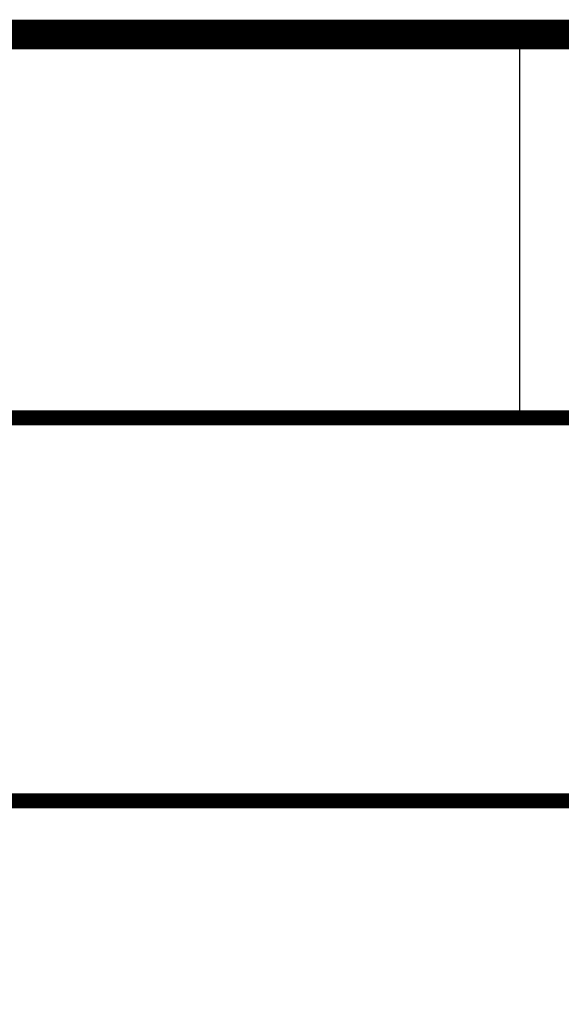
# Model space of a CAD drawing. Extents: x -2 to 113, y -136 to 16.
# Tile 352 of 541: x 52.21 to 55.95, y 3.54 to 10.35. Entities that reach past the tile are written whole.
import ezdxf

# ---------------------------------------------------------------- set-up
doc = ezdxf.new("R2010")
doc.units = 0
doc.header["$MEASUREMENT"] = 0
doc.linetypes.add('SOLID', pattern=[0])
doc.layers.get('0').update_dxf_attribs({"linetype": 'SOLID'})
for name, color, linetype in [('1', 7, 'SOLID'), ('10', 7, 'SOLID'), ('11', 7, 'SOLID'), ('12', 7, 'SOLID'), ('13', 7, 'SOLID'), ('14', 7, 'SOLID'), ('15', 7, 'SOLID'), ('16', 7, 'SOLID'), ('17', 7, 'SOLID'), ('18', 7, 'SOLID'), ('19', 7, 'SOLID'), ('2', 7, 'SOLID'), ('20', 7, 'SOLID'), ('21', 7, 'SOLID'), ('22', 7, 'SOLID'), ('23', 7, 'SOLID'), ('24', 7, 'SOLID'), ('25', 7, 'SOLID'), ('26', 7, 'SOLID'), ('27', 7, 'SOLID'), ('28', 7, 'SOLID'), ('29', 7, 'SOLID'), ('3', 7, 'SOLID'), ('30', 7, 'SOLID'), ('31', 7, 'SOLID'), ('32', 7, 'SOLID'), ('33', 7, 'SOLID'), ('34', 7, 'SOLID'), ('35', 7, 'SOLID'), ('36', 7, 'SOLID'), ('37', 7, 'SOLID'), ('38', 7, 'SOLID'), ('39', 7, 'SOLID'), ('4', 7, 'SOLID'), ('40', 7, 'SOLID'), ('41', 7, 'SOLID'), ('42', 7, 'SOLID'), ('43', 7, 'SOLID'), ('44', 7, 'SOLID'), ('45', 7, 'SOLID'), ('46', 7, 'SOLID'), ('47', 7, 'SOLID'), ('48', 7, 'SOLID'), ('49', 7, 'SOLID'), ('5', 7, 'SOLID'), ('50', 7, 'SOLID'), ('51', 7, 'SOLID'), ('52', 7, 'SOLID'), ('53', 7, 'SOLID'), ('54', 7, 'SOLID'), ('55', 7, 'SOLID'), ('56', 7, 'SOLID'), ('57', 7, 'SOLID'), ('58', 7, 'SOLID'), ('59', 7, 'SOLID'), ('6', 7, 'SOLID'), ('60', 7, 'SOLID'), ('61', 7, 'SOLID'), ('62', 7, 'SOLID'), ('63', 7, 'SOLID'), ('64', 7, 'SOLID'), ('65', 7, 'SOLID'), ('66', 7, 'SOLID'), ('67', 7, 'SOLID'), ('68', 7, 'SOLID'), ('7', 7, 'SOLID'), ('8', 7, 'SOLID'), ('9', 7, 'SOLID')]:
    doc.layers.add(name, color=color, linetype=linetype)

msp = doc.modelspace()

# ---------------------------------------------------------------- linework, layer by layer
at = {"color": 7, "linetype": 'SOLID'}
for points, const_width in [([(-0.2175, -125.6385), (111.5472, -125.6385), (111.5472, 10.2438), (-0.2175, 10.2438), (-0.2175, -125.6385)], 0.2059), ([(-0.2175, 7.5968), (111.5472, 7.5968)], 0.1029), ([(-0.2175, 4.9497), (111.5472, 4.9497)], 0.1029)]:
    msp.add_lwpolyline(points, dxfattribs=dict(at, const_width=const_width))
msp.add_lwpolyline([(55.6648, 10.2438), (55.6648, 7.5968)], dxfattribs=at)
at = {"layer": '1', "color": 7, "linetype": 'SOLID'}
for points, const_width in [([(-0.2175, -125.6385), (111.5472, -125.6385), (111.5472, 10.2438), (-0.2175, 10.2438), (-0.2175, -125.6385)], 0.2059), ([(-0.2175, 7.5968), (111.5472, 7.5968)], 0.1029), ([(-0.2175, 4.9497), (111.5472, 4.9497)], 0.1029)]:
    msp.add_lwpolyline(points, dxfattribs=dict(at, const_width=const_width))
msp.add_lwpolyline([(55.6648, 10.2438), (55.6648, 7.5968)], dxfattribs=at)
at = {"layer": '10', "color": 7, "linetype": 'SOLID'}
for points, const_width in [([(-0.2175, -125.6385), (111.5472, -125.6385), (111.5472, 10.2438), (-0.2175, 10.2438), (-0.2175, -125.6385)], 0.2059), ([(-0.2175, 7.5968), (111.5472, 7.5968)], 0.1029), ([(-0.2175, 4.9497), (111.5472, 4.9497)], 0.1029)]:
    msp.add_lwpolyline(points, dxfattribs=dict(at, const_width=const_width))
msp.add_lwpolyline([(55.6648, 10.2438), (55.6648, 7.5968)], dxfattribs=at)
at = {"layer": '11', "color": 7, "linetype": 'SOLID'}
for points, const_width in [([(-0.2175, -125.6385), (111.5472, -125.6385), (111.5472, 10.2438), (-0.2175, 10.2438), (-0.2175, -125.6385)], 0.2059), ([(-0.2175, 7.5968), (111.5472, 7.5968)], 0.1029), ([(-0.2175, 4.9497), (111.5472, 4.9497)], 0.1029)]:
    msp.add_lwpolyline(points, dxfattribs=dict(at, const_width=const_width))
msp.add_lwpolyline([(55.6648, 10.2438), (55.6648, 7.5968)], dxfattribs=at)
at = {"layer": '12', "color": 7, "linetype": 'SOLID'}
for points, const_width in [([(-0.2175, -125.6385), (111.5472, -125.6385), (111.5472, 10.2438), (-0.2175, 10.2438), (-0.2175, -125.6385)], 0.2059), ([(-0.2175, 7.5968), (111.5472, 7.5968)], 0.1029), ([(-0.2175, 4.9497), (111.5472, 4.9497)], 0.1029)]:
    msp.add_lwpolyline(points, dxfattribs=dict(at, const_width=const_width))
msp.add_lwpolyline([(55.6648, 10.2438), (55.6648, 7.5968)], dxfattribs=at)
at = {"layer": '13', "color": 7, "linetype": 'SOLID'}
for points, const_width in [([(-0.2175, -125.6385), (111.5472, -125.6385), (111.5472, 10.2438), (-0.2175, 10.2438), (-0.2175, -125.6385)], 0.2059), ([(-0.2175, 7.5968), (111.5472, 7.5968)], 0.1029), ([(-0.2175, 4.9497), (111.5472, 4.9497)], 0.1029)]:
    msp.add_lwpolyline(points, dxfattribs=dict(at, const_width=const_width))
msp.add_lwpolyline([(55.6648, 10.2438), (55.6648, 7.5968)], dxfattribs=at)
at = {"layer": '14', "color": 7, "linetype": 'SOLID'}
for points, const_width in [([(-0.2175, -125.6385), (111.5472, -125.6385), (111.5472, 10.2438), (-0.2175, 10.2438), (-0.2175, -125.6385)], 0.2059), ([(-0.2175, 7.5968), (111.5472, 7.5968)], 0.1029), ([(-0.2175, 4.9497), (111.5472, 4.9497)], 0.1029)]:
    msp.add_lwpolyline(points, dxfattribs=dict(at, const_width=const_width))
msp.add_lwpolyline([(55.6648, 10.2438), (55.6648, 7.5968)], dxfattribs=at)
at = {"layer": '15', "color": 7, "linetype": 'SOLID'}
for points, const_width in [([(-0.2175, -125.6385), (111.5472, -125.6385), (111.5472, 10.2438), (-0.2175, 10.2438), (-0.2175, -125.6385)], 0.2059), ([(-0.2175, 7.5968), (111.5472, 7.5968)], 0.1029), ([(-0.2175, 4.9497), (111.5472, 4.9497)], 0.1029)]:
    msp.add_lwpolyline(points, dxfattribs=dict(at, const_width=const_width))
msp.add_lwpolyline([(55.6648, 10.2438), (55.6648, 7.5968)], dxfattribs=at)
at = {"layer": '16', "color": 7, "linetype": 'SOLID'}
for points, const_width in [([(-0.2175, -125.6385), (111.5472, -125.6385), (111.5472, 10.2438), (-0.2175, 10.2438), (-0.2175, -125.6385)], 0.2059), ([(-0.2175, 7.5968), (111.5472, 7.5968)], 0.1029), ([(-0.2175, 4.9497), (111.5472, 4.9497)], 0.1029)]:
    msp.add_lwpolyline(points, dxfattribs=dict(at, const_width=const_width))
msp.add_lwpolyline([(55.6648, 10.2438), (55.6648, 7.5968)], dxfattribs=at)
at = {"layer": '17', "color": 7, "linetype": 'SOLID'}
for points, const_width in [([(-0.2175, -125.6385), (111.5472, -125.6385), (111.5472, 10.2438), (-0.2175, 10.2438), (-0.2175, -125.6385)], 0.2059), ([(-0.2175, 7.5968), (111.5472, 7.5968)], 0.1029), ([(-0.2175, 4.9497), (111.5472, 4.9497)], 0.1029)]:
    msp.add_lwpolyline(points, dxfattribs=dict(at, const_width=const_width))
msp.add_lwpolyline([(55.6648, 10.2438), (55.6648, 7.5968)], dxfattribs=at)
at = {"layer": '18', "color": 7, "linetype": 'SOLID'}
for points, const_width in [([(-0.2175, -125.6385), (111.5472, -125.6385), (111.5472, 10.2438), (-0.2175, 10.2438), (-0.2175, -125.6385)], 0.2059), ([(-0.2175, 7.5968), (111.5472, 7.5968)], 0.1029), ([(-0.2175, 4.9497), (111.5472, 4.9497)], 0.1029)]:
    msp.add_lwpolyline(points, dxfattribs=dict(at, const_width=const_width))
msp.add_lwpolyline([(55.6648, 10.2438), (55.6648, 7.5968)], dxfattribs=at)
at = {"layer": '19', "color": 7, "linetype": 'SOLID'}
for points, const_width in [([(-0.2175, -125.6385), (111.5472, -125.6385), (111.5472, 10.2438), (-0.2175, 10.2438), (-0.2175, -125.6385)], 0.2059), ([(-0.2175, 7.5968), (111.5472, 7.5968)], 0.1029), ([(-0.2175, 4.9497), (111.5472, 4.9497)], 0.1029)]:
    msp.add_lwpolyline(points, dxfattribs=dict(at, const_width=const_width))
msp.add_lwpolyline([(55.6648, 10.2438), (55.6648, 7.5968)], dxfattribs=at)
at = {"layer": '2', "color": 7, "linetype": 'SOLID'}
for points, const_width in [([(-0.2175, -125.6385), (111.5472, -125.6385), (111.5472, 10.2438), (-0.2175, 10.2438), (-0.2175, -125.6385)], 0.2059), ([(-0.2175, 7.5968), (111.5472, 7.5968)], 0.1029), ([(-0.2175, 4.9497), (111.5472, 4.9497)], 0.1029)]:
    msp.add_lwpolyline(points, dxfattribs=dict(at, const_width=const_width))
msp.add_lwpolyline([(55.6648, 10.2438), (55.6648, 7.5968)], dxfattribs=at)
at = {"layer": '20', "color": 7, "linetype": 'SOLID'}
for points, const_width in [([(-0.2175, -125.6385), (111.5472, -125.6385), (111.5472, 10.2438), (-0.2175, 10.2438), (-0.2175, -125.6385)], 0.2059), ([(-0.2175, 7.5968), (111.5472, 7.5968)], 0.1029), ([(-0.2175, 4.9497), (111.5472, 4.9497)], 0.1029)]:
    msp.add_lwpolyline(points, dxfattribs=dict(at, const_width=const_width))
msp.add_lwpolyline([(55.6648, 10.2438), (55.6648, 7.5968)], dxfattribs=at)
at = {"layer": '21', "color": 7, "linetype": 'SOLID'}
for points, const_width in [([(-0.2175, -125.6385), (111.5472, -125.6385), (111.5472, 10.2438), (-0.2175, 10.2438), (-0.2175, -125.6385)], 0.2059), ([(-0.2175, 7.5968), (111.5472, 7.5968)], 0.1029), ([(-0.2175, 4.9497), (111.5472, 4.9497)], 0.1029)]:
    msp.add_lwpolyline(points, dxfattribs=dict(at, const_width=const_width))
msp.add_lwpolyline([(55.6648, 10.2438), (55.6648, 7.5968)], dxfattribs=at)
at = {"layer": '22', "color": 7, "linetype": 'SOLID'}
for points, const_width in [([(-0.2175, -125.6385), (111.5472, -125.6385), (111.5472, 10.2438), (-0.2175, 10.2438), (-0.2175, -125.6385)], 0.2059), ([(-0.2175, 7.5968), (111.5472, 7.5968)], 0.1029), ([(-0.2175, 4.9497), (111.5472, 4.9497)], 0.1029)]:
    msp.add_lwpolyline(points, dxfattribs=dict(at, const_width=const_width))
msp.add_lwpolyline([(55.6648, 10.2438), (55.6648, 7.5968)], dxfattribs=at)
at = {"layer": '23', "color": 7, "linetype": 'SOLID'}
for points, const_width in [([(-0.2175, -125.6385), (111.5472, -125.6385), (111.5472, 10.2438), (-0.2175, 10.2438), (-0.2175, -125.6385)], 0.2059), ([(-0.2175, 7.5968), (111.5472, 7.5968)], 0.1029), ([(-0.2175, 4.9497), (111.5472, 4.9497)], 0.1029)]:
    msp.add_lwpolyline(points, dxfattribs=dict(at, const_width=const_width))
msp.add_lwpolyline([(55.6648, 10.2438), (55.6648, 7.5968)], dxfattribs=at)
at = {"layer": '24', "color": 7, "linetype": 'SOLID'}
for points, const_width in [([(-0.2175, -125.6385), (111.5472, -125.6385), (111.5472, 10.2438), (-0.2175, 10.2438), (-0.2175, -125.6385)], 0.2059), ([(-0.2175, 7.5968), (111.5472, 7.5968)], 0.1029), ([(-0.2175, 4.9497), (111.5472, 4.9497)], 0.1029)]:
    msp.add_lwpolyline(points, dxfattribs=dict(at, const_width=const_width))
msp.add_lwpolyline([(55.6648, 10.2438), (55.6648, 7.5968)], dxfattribs=at)
at = {"layer": '25', "color": 7, "linetype": 'SOLID'}
for points, const_width in [([(-0.2175, -125.6385), (111.5472, -125.6385), (111.5472, 10.2438), (-0.2175, 10.2438), (-0.2175, -125.6385)], 0.2059), ([(-0.2175, 7.5968), (111.5472, 7.5968)], 0.1029), ([(-0.2175, 4.9497), (111.5472, 4.9497)], 0.1029)]:
    msp.add_lwpolyline(points, dxfattribs=dict(at, const_width=const_width))
msp.add_lwpolyline([(55.6648, 10.2438), (55.6648, 7.5968)], dxfattribs=at)
at = {"layer": '26', "color": 7, "linetype": 'SOLID'}
for points, const_width in [([(-0.2175, -125.6385), (111.5472, -125.6385), (111.5472, 10.2438), (-0.2175, 10.2438), (-0.2175, -125.6385)], 0.2059), ([(-0.2175, 7.5968), (111.5472, 7.5968)], 0.1029), ([(-0.2175, 4.9497), (111.5472, 4.9497)], 0.1029)]:
    msp.add_lwpolyline(points, dxfattribs=dict(at, const_width=const_width))
msp.add_lwpolyline([(55.6648, 10.2438), (55.6648, 7.5968)], dxfattribs=at)
at = {"layer": '27', "color": 7, "linetype": 'SOLID'}
for points, const_width in [([(-0.2175, -125.6385), (111.5472, -125.6385), (111.5472, 10.2438), (-0.2175, 10.2438), (-0.2175, -125.6385)], 0.2059), ([(-0.2175, 7.5968), (111.5472, 7.5968)], 0.1029), ([(-0.2175, 4.9497), (111.5472, 4.9497)], 0.1029)]:
    msp.add_lwpolyline(points, dxfattribs=dict(at, const_width=const_width))
msp.add_lwpolyline([(55.6648, 10.2438), (55.6648, 7.5968)], dxfattribs=at)
at = {"layer": '28', "color": 7, "linetype": 'SOLID'}
for points, const_width in [([(-0.2175, -125.6385), (111.5472, -125.6385), (111.5472, 10.2438), (-0.2175, 10.2438), (-0.2175, -125.6385)], 0.2059), ([(-0.2175, 7.5968), (111.5472, 7.5968)], 0.1029), ([(-0.2175, 4.9497), (111.5472, 4.9497)], 0.1029)]:
    msp.add_lwpolyline(points, dxfattribs=dict(at, const_width=const_width))
msp.add_lwpolyline([(55.6648, 10.2438), (55.6648, 7.5968)], dxfattribs=at)
at = {"layer": '29', "color": 7, "linetype": 'SOLID'}
for points, const_width in [([(-0.2175, -125.6385), (111.5472, -125.6385), (111.5472, 10.2438), (-0.2175, 10.2438), (-0.2175, -125.6385)], 0.2059), ([(-0.2175, 7.5968), (111.5472, 7.5968)], 0.1029), ([(-0.2175, 4.9497), (111.5472, 4.9497)], 0.1029)]:
    msp.add_lwpolyline(points, dxfattribs=dict(at, const_width=const_width))
msp.add_lwpolyline([(55.6648, 10.2438), (55.6648, 7.5968)], dxfattribs=at)
at = {"layer": '3', "color": 7, "linetype": 'SOLID'}
for points, const_width in [([(-0.2175, -125.6385), (111.5472, -125.6385), (111.5472, 10.2438), (-0.2175, 10.2438), (-0.2175, -125.6385)], 0.2059), ([(-0.2175, 7.5968), (111.5472, 7.5968)], 0.1029), ([(-0.2175, 4.9497), (111.5472, 4.9497)], 0.1029)]:
    msp.add_lwpolyline(points, dxfattribs=dict(at, const_width=const_width))
msp.add_lwpolyline([(55.6648, 10.2438), (55.6648, 7.5968)], dxfattribs=at)
at = {"layer": '30', "color": 7, "linetype": 'SOLID'}
for points, const_width in [([(-0.2175, -125.6385), (111.5472, -125.6385), (111.5472, 10.2438), (-0.2175, 10.2438), (-0.2175, -125.6385)], 0.2059), ([(-0.2175, 7.5968), (111.5472, 7.5968)], 0.1029), ([(-0.2175, 4.9497), (111.5472, 4.9497)], 0.1029)]:
    msp.add_lwpolyline(points, dxfattribs=dict(at, const_width=const_width))
msp.add_lwpolyline([(55.6648, 10.2438), (55.6648, 7.5968)], dxfattribs=at)
at = {"layer": '31', "color": 7, "linetype": 'SOLID'}
for points, const_width in [([(-0.2175, -125.6385), (111.5472, -125.6385), (111.5472, 10.2438), (-0.2175, 10.2438), (-0.2175, -125.6385)], 0.2059), ([(-0.2175, 7.5968), (111.5472, 7.5968)], 0.1029), ([(-0.2175, 4.9497), (111.5472, 4.9497)], 0.1029)]:
    msp.add_lwpolyline(points, dxfattribs=dict(at, const_width=const_width))
msp.add_lwpolyline([(55.6648, 10.2438), (55.6648, 7.5968)], dxfattribs=at)
at = {"layer": '32', "color": 7, "linetype": 'SOLID'}
for points, const_width in [([(-0.2175, -125.6385), (111.5472, -125.6385), (111.5472, 10.2438), (-0.2175, 10.2438), (-0.2175, -125.6385)], 0.2059), ([(-0.2175, 7.5968), (111.5472, 7.5968)], 0.1029), ([(-0.2175, 4.9497), (111.5472, 4.9497)], 0.1029)]:
    msp.add_lwpolyline(points, dxfattribs=dict(at, const_width=const_width))
msp.add_lwpolyline([(55.6648, 10.2438), (55.6648, 7.5968)], dxfattribs=at)
at = {"layer": '33', "color": 7, "linetype": 'SOLID'}
for points, const_width in [([(-0.2175, -125.6385), (111.5472, -125.6385), (111.5472, 10.2438), (-0.2175, 10.2438), (-0.2175, -125.6385)], 0.2059), ([(-0.2175, 7.5968), (111.5472, 7.5968)], 0.1029), ([(-0.2175, 4.9497), (111.5472, 4.9497)], 0.1029)]:
    msp.add_lwpolyline(points, dxfattribs=dict(at, const_width=const_width))
msp.add_lwpolyline([(55.6648, 10.2438), (55.6648, 7.5968)], dxfattribs=at)
at = {"layer": '34', "color": 7, "linetype": 'SOLID'}
for points, const_width in [([(-0.2175, -125.6385), (111.5472, -125.6385), (111.5472, 10.2438), (-0.2175, 10.2438), (-0.2175, -125.6385)], 0.2059), ([(-0.2175, 7.5968), (111.5472, 7.5968)], 0.1029), ([(-0.2175, 4.9497), (111.5472, 4.9497)], 0.1029)]:
    msp.add_lwpolyline(points, dxfattribs=dict(at, const_width=const_width))
msp.add_lwpolyline([(55.6648, 10.2438), (55.6648, 7.5968)], dxfattribs=at)
at = {"layer": '35', "color": 7, "linetype": 'SOLID'}
for points, const_width in [([(-0.2175, -125.6385), (111.5472, -125.6385), (111.5472, 10.2438), (-0.2175, 10.2438), (-0.2175, -125.6385)], 0.2059), ([(-0.2175, 7.5968), (111.5472, 7.5968)], 0.1029), ([(-0.2175, 4.9497), (111.5472, 4.9497)], 0.1029)]:
    msp.add_lwpolyline(points, dxfattribs=dict(at, const_width=const_width))
msp.add_lwpolyline([(55.6648, 10.2438), (55.6648, 7.5968)], dxfattribs=at)
at = {"layer": '36', "color": 7, "linetype": 'SOLID'}
for points, const_width in [([(-0.2175, -125.6385), (111.5472, -125.6385), (111.5472, 10.2438), (-0.2175, 10.2438), (-0.2175, -125.6385)], 0.2059), ([(-0.2175, 7.5968), (111.5472, 7.5968)], 0.1029), ([(-0.2175, 4.9497), (111.5472, 4.9497)], 0.1029)]:
    msp.add_lwpolyline(points, dxfattribs=dict(at, const_width=const_width))
msp.add_lwpolyline([(55.6648, 10.2438), (55.6648, 7.5968)], dxfattribs=at)
at = {"layer": '37', "color": 7, "linetype": 'SOLID'}
for points, const_width in [([(-0.2175, -125.6385), (111.5472, -125.6385), (111.5472, 10.2438), (-0.2175, 10.2438), (-0.2175, -125.6385)], 0.2059), ([(-0.2175, 7.5968), (111.5472, 7.5968)], 0.1029), ([(-0.2175, 4.9497), (111.5472, 4.9497)], 0.1029)]:
    msp.add_lwpolyline(points, dxfattribs=dict(at, const_width=const_width))
msp.add_lwpolyline([(55.6648, 10.2438), (55.6648, 7.5968)], dxfattribs=at)
at = {"layer": '38', "color": 7, "linetype": 'SOLID'}
for points, const_width in [([(-0.2175, -125.6385), (111.5472, -125.6385), (111.5472, 10.2438), (-0.2175, 10.2438), (-0.2175, -125.6385)], 0.2059), ([(-0.2175, 7.5968), (111.5472, 7.5968)], 0.1029), ([(-0.2175, 4.9497), (111.5472, 4.9497)], 0.1029)]:
    msp.add_lwpolyline(points, dxfattribs=dict(at, const_width=const_width))
msp.add_lwpolyline([(55.6648, 10.2438), (55.6648, 7.5968)], dxfattribs=at)
at = {"layer": '39', "color": 7, "linetype": 'SOLID'}
for points, const_width in [([(-0.2175, -125.6385), (111.5472, -125.6385), (111.5472, 10.2438), (-0.2175, 10.2438), (-0.2175, -125.6385)], 0.2059), ([(-0.2175, 7.5968), (111.5472, 7.5968)], 0.1029), ([(-0.2175, 4.9497), (111.5472, 4.9497)], 0.1029)]:
    msp.add_lwpolyline(points, dxfattribs=dict(at, const_width=const_width))
msp.add_lwpolyline([(55.6648, 10.2438), (55.6648, 7.5968)], dxfattribs=at)
at = {"layer": '4', "color": 7, "linetype": 'SOLID'}
for points, const_width in [([(-0.2175, -125.6385), (111.5472, -125.6385), (111.5472, 10.2438), (-0.2175, 10.2438), (-0.2175, -125.6385)], 0.2059), ([(-0.2175, 7.5968), (111.5472, 7.5968)], 0.1029), ([(-0.2175, 4.9497), (111.5472, 4.9497)], 0.1029)]:
    msp.add_lwpolyline(points, dxfattribs=dict(at, const_width=const_width))
msp.add_lwpolyline([(55.6648, 10.2438), (55.6648, 7.5968)], dxfattribs=at)
at = {"layer": '40', "color": 7, "linetype": 'SOLID'}
for points, const_width in [([(-0.2175, -125.6385), (111.5472, -125.6385), (111.5472, 10.2438), (-0.2175, 10.2438), (-0.2175, -125.6385)], 0.2059), ([(-0.2175, 7.5968), (111.5472, 7.5968)], 0.1029), ([(-0.2175, 4.9497), (111.5472, 4.9497)], 0.1029)]:
    msp.add_lwpolyline(points, dxfattribs=dict(at, const_width=const_width))
msp.add_lwpolyline([(55.6648, 10.2438), (55.6648, 7.5968)], dxfattribs=at)
at = {"layer": '41', "color": 7, "linetype": 'SOLID'}
for points, const_width in [([(-0.2175, -125.6385), (111.5472, -125.6385), (111.5472, 10.2438), (-0.2175, 10.2438), (-0.2175, -125.6385)], 0.2059), ([(-0.2175, 7.5968), (111.5472, 7.5968)], 0.1029), ([(-0.2175, 4.9497), (111.5472, 4.9497)], 0.1029)]:
    msp.add_lwpolyline(points, dxfattribs=dict(at, const_width=const_width))
msp.add_lwpolyline([(55.6648, 10.2438), (55.6648, 7.5968)], dxfattribs=at)
at = {"layer": '42', "color": 7, "linetype": 'SOLID'}
for points, const_width in [([(-0.2175, -125.6385), (111.5472, -125.6385), (111.5472, 10.2438), (-0.2175, 10.2438), (-0.2175, -125.6385)], 0.2059), ([(-0.2175, 7.5968), (111.5472, 7.5968)], 0.1029), ([(-0.2175, 4.9497), (111.5472, 4.9497)], 0.1029)]:
    msp.add_lwpolyline(points, dxfattribs=dict(at, const_width=const_width))
msp.add_lwpolyline([(55.6648, 10.2438), (55.6648, 7.5968)], dxfattribs=at)
at = {"layer": '43', "color": 7, "linetype": 'SOLID'}
for points, const_width in [([(-0.2175, -125.6385), (111.5472, -125.6385), (111.5472, 10.2438), (-0.2175, 10.2438), (-0.2175, -125.6385)], 0.2059), ([(-0.2175, 7.5968), (111.5472, 7.5968)], 0.1029), ([(-0.2175, 4.9497), (111.5472, 4.9497)], 0.1029)]:
    msp.add_lwpolyline(points, dxfattribs=dict(at, const_width=const_width))
msp.add_lwpolyline([(55.6648, 10.2438), (55.6648, 7.5968)], dxfattribs=at)
at = {"layer": '44', "color": 7, "linetype": 'SOLID'}
for points, const_width in [([(-0.2175, -125.6385), (111.5472, -125.6385), (111.5472, 10.2438), (-0.2175, 10.2438), (-0.2175, -125.6385)], 0.2059), ([(-0.2175, 7.5968), (111.5472, 7.5968)], 0.1029), ([(-0.2175, 4.9497), (111.5472, 4.9497)], 0.1029)]:
    msp.add_lwpolyline(points, dxfattribs=dict(at, const_width=const_width))
msp.add_lwpolyline([(55.6648, 10.2438), (55.6648, 7.5968)], dxfattribs=at)
at = {"layer": '45', "color": 7, "linetype": 'SOLID'}
for points, const_width in [([(-0.2175, -125.6385), (111.5472, -125.6385), (111.5472, 10.2438), (-0.2175, 10.2438), (-0.2175, -125.6385)], 0.2059), ([(-0.2175, 7.5968), (111.5472, 7.5968)], 0.1029), ([(-0.2175, 4.9497), (111.5472, 4.9497)], 0.1029)]:
    msp.add_lwpolyline(points, dxfattribs=dict(at, const_width=const_width))
msp.add_lwpolyline([(55.6648, 10.2438), (55.6648, 7.5968)], dxfattribs=at)
at = {"layer": '46', "color": 7, "linetype": 'SOLID'}
for points, const_width in [([(-0.2175, -125.6385), (111.5472, -125.6385), (111.5472, 10.2438), (-0.2175, 10.2438), (-0.2175, -125.6385)], 0.2059), ([(-0.2175, 7.5968), (111.5472, 7.5968)], 0.1029), ([(-0.2175, 4.9497), (111.5472, 4.9497)], 0.1029)]:
    msp.add_lwpolyline(points, dxfattribs=dict(at, const_width=const_width))
msp.add_lwpolyline([(55.6648, 10.2438), (55.6648, 7.5968)], dxfattribs=at)
at = {"layer": '47', "color": 7, "linetype": 'SOLID'}
for points, const_width in [([(-0.2175, -125.6385), (111.5472, -125.6385), (111.5472, 10.2438), (-0.2175, 10.2438), (-0.2175, -125.6385)], 0.2059), ([(-0.2175, 7.5968), (111.5472, 7.5968)], 0.1029), ([(-0.2175, 4.9497), (111.5472, 4.9497)], 0.1029)]:
    msp.add_lwpolyline(points, dxfattribs=dict(at, const_width=const_width))
msp.add_lwpolyline([(55.6648, 10.2438), (55.6648, 7.5968)], dxfattribs=at)
at = {"layer": '48', "color": 7, "linetype": 'SOLID'}
for points, const_width in [([(-0.2175, -125.6385), (111.5472, -125.6385), (111.5472, 10.2438), (-0.2175, 10.2438), (-0.2175, -125.6385)], 0.2059), ([(-0.2175, 7.5968), (111.5472, 7.5968)], 0.1029), ([(-0.2175, 4.9497), (111.5472, 4.9497)], 0.1029)]:
    msp.add_lwpolyline(points, dxfattribs=dict(at, const_width=const_width))
msp.add_lwpolyline([(55.6648, 10.2438), (55.6648, 7.5968)], dxfattribs=at)
at = {"layer": '49', "color": 7, "linetype": 'SOLID'}
for points, const_width in [([(-0.2175, -125.6385), (111.5472, -125.6385), (111.5472, 10.2438), (-0.2175, 10.2438), (-0.2175, -125.6385)], 0.2059), ([(-0.2175, 7.5968), (111.5472, 7.5968)], 0.1029), ([(-0.2175, 4.9497), (111.5472, 4.9497)], 0.1029)]:
    msp.add_lwpolyline(points, dxfattribs=dict(at, const_width=const_width))
msp.add_lwpolyline([(55.6648, 10.2438), (55.6648, 7.5968)], dxfattribs=at)
at = {"layer": '5', "color": 7, "linetype": 'SOLID'}
for points, const_width in [([(-0.2175, -125.6385), (111.5472, -125.6385), (111.5472, 10.2438), (-0.2175, 10.2438), (-0.2175, -125.6385)], 0.2059), ([(-0.2175, 7.5968), (111.5472, 7.5968)], 0.1029), ([(-0.2175, 4.9497), (111.5472, 4.9497)], 0.1029)]:
    msp.add_lwpolyline(points, dxfattribs=dict(at, const_width=const_width))
msp.add_lwpolyline([(55.6648, 10.2438), (55.6648, 7.5968)], dxfattribs=at)
at = {"layer": '50', "color": 7, "linetype": 'SOLID'}
for points, const_width in [([(-0.2175, -125.6385), (111.5472, -125.6385), (111.5472, 10.2438), (-0.2175, 10.2438), (-0.2175, -125.6385)], 0.2059), ([(-0.2175, 7.5968), (111.5472, 7.5968)], 0.1029), ([(-0.2175, 4.9497), (111.5472, 4.9497)], 0.1029)]:
    msp.add_lwpolyline(points, dxfattribs=dict(at, const_width=const_width))
msp.add_lwpolyline([(55.6648, 10.2438), (55.6648, 7.5968)], dxfattribs=at)
at = {"layer": '51', "color": 7, "linetype": 'SOLID'}
for points, const_width in [([(-0.2175, -125.6385), (111.5472, -125.6385), (111.5472, 10.2438), (-0.2175, 10.2438), (-0.2175, -125.6385)], 0.2059), ([(-0.2175, 7.5968), (111.5472, 7.5968)], 0.1029), ([(-0.2175, 4.9497), (111.5472, 4.9497)], 0.1029)]:
    msp.add_lwpolyline(points, dxfattribs=dict(at, const_width=const_width))
msp.add_lwpolyline([(55.6648, 10.2438), (55.6648, 7.5968)], dxfattribs=at)
at = {"layer": '52', "color": 7, "linetype": 'SOLID'}
for points, const_width in [([(-0.2175, -125.6385), (111.5472, -125.6385), (111.5472, 10.2438), (-0.2175, 10.2438), (-0.2175, -125.6385)], 0.2059), ([(-0.2175, 7.5968), (111.5472, 7.5968)], 0.1029), ([(-0.2175, 4.9497), (111.5472, 4.9497)], 0.1029)]:
    msp.add_lwpolyline(points, dxfattribs=dict(at, const_width=const_width))
msp.add_lwpolyline([(55.6648, 10.2438), (55.6648, 7.5968)], dxfattribs=at)
at = {"layer": '53', "color": 7, "linetype": 'SOLID'}
for points, const_width in [([(-0.2175, -125.6385), (111.5472, -125.6385), (111.5472, 10.2438), (-0.2175, 10.2438), (-0.2175, -125.6385)], 0.2059), ([(-0.2175, 7.5968), (111.5472, 7.5968)], 0.1029), ([(-0.2175, 4.9497), (111.5472, 4.9497)], 0.1029)]:
    msp.add_lwpolyline(points, dxfattribs=dict(at, const_width=const_width))
msp.add_lwpolyline([(55.6648, 10.2438), (55.6648, 7.5968)], dxfattribs=at)
at = {"layer": '54', "color": 7, "linetype": 'SOLID'}
for points, const_width in [([(-0.2175, -125.6385), (111.5472, -125.6385), (111.5472, 10.2438), (-0.2175, 10.2438), (-0.2175, -125.6385)], 0.2059), ([(-0.2175, 7.5968), (111.5472, 7.5968)], 0.1029), ([(-0.2175, 4.9497), (111.5472, 4.9497)], 0.1029)]:
    msp.add_lwpolyline(points, dxfattribs=dict(at, const_width=const_width))
msp.add_lwpolyline([(55.6648, 10.2438), (55.6648, 7.5968)], dxfattribs=at)
at = {"layer": '55', "color": 7, "linetype": 'SOLID'}
for points, const_width in [([(-0.2175, -125.6385), (111.5472, -125.6385), (111.5472, 10.2438), (-0.2175, 10.2438), (-0.2175, -125.6385)], 0.2059), ([(-0.2175, 7.5968), (111.5472, 7.5968)], 0.1029), ([(-0.2175, 4.9497), (111.5472, 4.9497)], 0.1029)]:
    msp.add_lwpolyline(points, dxfattribs=dict(at, const_width=const_width))
msp.add_lwpolyline([(55.6648, 10.2438), (55.6648, 7.5968)], dxfattribs=at)
at = {"layer": '56', "color": 7, "linetype": 'SOLID'}
for points, const_width in [([(-0.2175, -125.6385), (111.5472, -125.6385), (111.5472, 10.2438), (-0.2175, 10.2438), (-0.2175, -125.6385)], 0.2059), ([(-0.2175, 7.5968), (111.5472, 7.5968)], 0.1029), ([(-0.2175, 4.9497), (111.5472, 4.9497)], 0.1029)]:
    msp.add_lwpolyline(points, dxfattribs=dict(at, const_width=const_width))
msp.add_lwpolyline([(55.6648, 10.2438), (55.6648, 7.5968)], dxfattribs=at)
at = {"layer": '57', "color": 7, "linetype": 'SOLID'}
for points, const_width in [([(-0.2175, -125.6385), (111.5472, -125.6385), (111.5472, 10.2438), (-0.2175, 10.2438), (-0.2175, -125.6385)], 0.2059), ([(-0.2175, 7.5968), (111.5472, 7.5968)], 0.1029), ([(-0.2175, 4.9497), (111.5472, 4.9497)], 0.1029)]:
    msp.add_lwpolyline(points, dxfattribs=dict(at, const_width=const_width))
msp.add_lwpolyline([(55.6648, 10.2438), (55.6648, 7.5968)], dxfattribs=at)
at = {"layer": '58', "color": 7, "linetype": 'SOLID'}
for points, const_width in [([(-0.2175, -125.6385), (111.5472, -125.6385), (111.5472, 10.2438), (-0.2175, 10.2438), (-0.2175, -125.6385)], 0.2059), ([(-0.2175, 7.5968), (111.5472, 7.5968)], 0.1029), ([(-0.2175, 4.9497), (111.5472, 4.9497)], 0.1029)]:
    msp.add_lwpolyline(points, dxfattribs=dict(at, const_width=const_width))
msp.add_lwpolyline([(55.6648, 10.2438), (55.6648, 7.5968)], dxfattribs=at)
at = {"layer": '59', "color": 7, "linetype": 'SOLID'}
for points, const_width in [([(-0.2175, -125.6385), (111.5472, -125.6385), (111.5472, 10.2438), (-0.2175, 10.2438), (-0.2175, -125.6385)], 0.2059), ([(-0.2175, 7.5968), (111.5472, 7.5968)], 0.1029), ([(-0.2175, 4.9497), (111.5472, 4.9497)], 0.1029)]:
    msp.add_lwpolyline(points, dxfattribs=dict(at, const_width=const_width))
msp.add_lwpolyline([(55.6648, 10.2438), (55.6648, 7.5968)], dxfattribs=at)
at = {"layer": '6', "color": 7, "linetype": 'SOLID'}
for points, const_width in [([(-0.2175, -125.6385), (111.5472, -125.6385), (111.5472, 10.2438), (-0.2175, 10.2438), (-0.2175, -125.6385)], 0.2059), ([(-0.2175, 7.5968), (111.5472, 7.5968)], 0.1029), ([(-0.2175, 4.9497), (111.5472, 4.9497)], 0.1029)]:
    msp.add_lwpolyline(points, dxfattribs=dict(at, const_width=const_width))
msp.add_lwpolyline([(55.6648, 10.2438), (55.6648, 7.5968)], dxfattribs=at)
at = {"layer": '60', "color": 7, "linetype": 'SOLID'}
for points, const_width in [([(-0.2175, -125.6385), (111.5472, -125.6385), (111.5472, 10.2438), (-0.2175, 10.2438), (-0.2175, -125.6385)], 0.2059), ([(-0.2175, 7.5968), (111.5472, 7.5968)], 0.1029), ([(-0.2175, 4.9497), (111.5472, 4.9497)], 0.1029)]:
    msp.add_lwpolyline(points, dxfattribs=dict(at, const_width=const_width))
msp.add_lwpolyline([(55.6648, 10.2438), (55.6648, 7.5968)], dxfattribs=at)
at = {"layer": '61', "color": 7, "linetype": 'SOLID'}
for points, const_width in [([(-0.2175, -125.6385), (111.5472, -125.6385), (111.5472, 10.2438), (-0.2175, 10.2438), (-0.2175, -125.6385)], 0.2059), ([(-0.2175, 7.5968), (111.5472, 7.5968)], 0.1029), ([(-0.2175, 4.9497), (111.5472, 4.9497)], 0.1029)]:
    msp.add_lwpolyline(points, dxfattribs=dict(at, const_width=const_width))
msp.add_lwpolyline([(55.6648, 10.2438), (55.6648, 7.5968)], dxfattribs=at)
at = {"layer": '62', "color": 7, "linetype": 'SOLID'}
for points, const_width in [([(-0.2175, -125.6385), (111.5472, -125.6385), (111.5472, 10.2438), (-0.2175, 10.2438), (-0.2175, -125.6385)], 0.2059), ([(-0.2175, 7.5968), (111.5472, 7.5968)], 0.1029), ([(-0.2175, 4.9497), (111.5472, 4.9497)], 0.1029)]:
    msp.add_lwpolyline(points, dxfattribs=dict(at, const_width=const_width))
msp.add_lwpolyline([(55.6648, 10.2438), (55.6648, 7.5968)], dxfattribs=at)
at = {"layer": '63', "color": 7, "linetype": 'SOLID'}
for points, const_width in [([(-0.2175, -125.6385), (111.5472, -125.6385), (111.5472, 10.2438), (-0.2175, 10.2438), (-0.2175, -125.6385)], 0.2059), ([(-0.2175, 7.5968), (111.5472, 7.5968)], 0.1029), ([(-0.2175, 4.9497), (111.5472, 4.9497)], 0.1029)]:
    msp.add_lwpolyline(points, dxfattribs=dict(at, const_width=const_width))
msp.add_lwpolyline([(55.6648, 10.2438), (55.6648, 7.5968)], dxfattribs=at)
at = {"layer": '64', "color": 7, "linetype": 'SOLID'}
for points, const_width in [([(-0.2175, -125.6385), (111.5472, -125.6385), (111.5472, 10.2438), (-0.2175, 10.2438), (-0.2175, -125.6385)], 0.2059), ([(-0.2175, 7.5968), (111.5472, 7.5968)], 0.1029), ([(-0.2175, 4.9497), (111.5472, 4.9497)], 0.1029)]:
    msp.add_lwpolyline(points, dxfattribs=dict(at, const_width=const_width))
msp.add_lwpolyline([(55.6648, 10.2438), (55.6648, 7.5968)], dxfattribs=at)
at = {"layer": '65', "color": 7, "linetype": 'SOLID'}
for points, const_width in [([(-0.2175, -125.6385), (111.5472, -125.6385), (111.5472, 10.2438), (-0.2175, 10.2438), (-0.2175, -125.6385)], 0.2059), ([(-0.2175, 7.5968), (111.5472, 7.5968)], 0.1029), ([(-0.2175, 4.9497), (111.5472, 4.9497)], 0.1029)]:
    msp.add_lwpolyline(points, dxfattribs=dict(at, const_width=const_width))
msp.add_lwpolyline([(55.6648, 10.2438), (55.6648, 7.5968)], dxfattribs=at)
at = {"layer": '66', "color": 7, "linetype": 'SOLID'}
for points, const_width in [([(-0.2175, -125.6385), (111.5472, -125.6385), (111.5472, 10.2438), (-0.2175, 10.2438), (-0.2175, -125.6385)], 0.2059), ([(-0.2175, 7.5968), (111.5472, 7.5968)], 0.1029), ([(-0.2175, 4.9497), (111.5472, 4.9497)], 0.1029)]:
    msp.add_lwpolyline(points, dxfattribs=dict(at, const_width=const_width))
msp.add_lwpolyline([(55.6648, 10.2438), (55.6648, 7.5968)], dxfattribs=at)
at = {"layer": '67', "color": 7, "linetype": 'SOLID'}
for points, const_width in [([(-0.2175, -125.6385), (111.5472, -125.6385), (111.5472, 10.2438), (-0.2175, 10.2438), (-0.2175, -125.6385)], 0.2059), ([(-0.2175, 7.5968), (111.5472, 7.5968)], 0.1029), ([(-0.2175, 4.9497), (111.5472, 4.9497)], 0.1029)]:
    msp.add_lwpolyline(points, dxfattribs=dict(at, const_width=const_width))
msp.add_lwpolyline([(55.6648, 10.2438), (55.6648, 7.5968)], dxfattribs=at)
at = {"layer": '68', "color": 7, "linetype": 'SOLID'}
for points, const_width in [([(-0.2175, -125.6385), (111.5472, -125.6385), (111.5472, 10.2438), (-0.2175, 10.2438), (-0.2175, -125.6385)], 0.2059), ([(-0.2175, 7.5968), (111.5472, 7.5968)], 0.1029), ([(-0.2175, 4.9497), (111.5472, 4.9497)], 0.1029)]:
    msp.add_lwpolyline(points, dxfattribs=dict(at, const_width=const_width))
msp.add_lwpolyline([(55.6648, 10.2438), (55.6648, 7.5968)], dxfattribs=at)
at = {"layer": '7', "color": 7, "linetype": 'SOLID'}
for points, const_width in [([(-0.2175, -125.6385), (111.5472, -125.6385), (111.5472, 10.2438), (-0.2175, 10.2438), (-0.2175, -125.6385)], 0.2059), ([(-0.2175, 7.5968), (111.5472, 7.5968)], 0.1029), ([(-0.2175, 4.9497), (111.5472, 4.9497)], 0.1029)]:
    msp.add_lwpolyline(points, dxfattribs=dict(at, const_width=const_width))
msp.add_lwpolyline([(55.6648, 10.2438), (55.6648, 7.5968)], dxfattribs=at)
at = {"layer": '8', "color": 7, "linetype": 'SOLID'}
for points, const_width in [([(-0.2175, -125.6385), (111.5472, -125.6385), (111.5472, 10.2438), (-0.2175, 10.2438), (-0.2175, -125.6385)], 0.2059), ([(-0.2175, 7.5968), (111.5472, 7.5968)], 0.1029), ([(-0.2175, 4.9497), (111.5472, 4.9497)], 0.1029)]:
    msp.add_lwpolyline(points, dxfattribs=dict(at, const_width=const_width))
msp.add_lwpolyline([(55.6648, 10.2438), (55.6648, 7.5968)], dxfattribs=at)
at = {"layer": '9', "color": 7, "linetype": 'SOLID'}
for points, const_width in [([(-0.2175, -125.6385), (111.5472, -125.6385), (111.5472, 10.2438), (-0.2175, 10.2438), (-0.2175, -125.6385)], 0.2059), ([(-0.2175, 7.5968), (111.5472, 7.5968)], 0.1029), ([(-0.2175, 4.9497), (111.5472, 4.9497)], 0.1029)]:
    msp.add_lwpolyline(points, dxfattribs=dict(at, const_width=const_width))
msp.add_lwpolyline([(55.6648, 10.2438), (55.6648, 7.5968)], dxfattribs=at)

doc.saveas('drawing.dxf')
